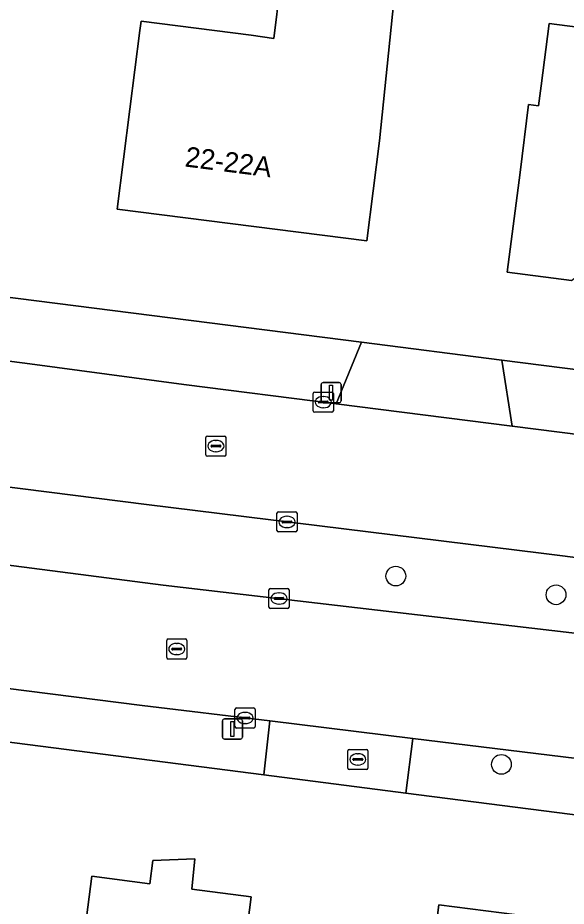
# Model space of a CAD drawing. Extents: x 161258 to 161838, y 380833 to 381727.
# Drawn here: x 161577.55 to 161604.79, y 381337.3 to 381381.4 of the extents above; entities that cross this region are included whole.
import ezdxf

# ---------------------------------------------------------------- set-up
doc = ezdxf.new("R2010")
doc.units = 0
for name, color, linetype in [('IMGEO_Berm_groen', 7, 'Continuous'), ('IMGEO_Boom', 7, 'Continuous'), ('IMGEO_Brandkraan', 7, 'Continuous'), ('IMGEO_Erf', 7, 'Continuous'), ('IMGEO_Kolk', 7, 'Continuous'), ('IMGEO_Lichtmast', 7, 'Continuous'), ('IMGEO_Pand', 7, 'Continuous'), ('IMGEO_Pand_nummerreeks', 7, 'Continuous'), ('IMGEO_Rijbaan_lokaal_open', 7, 'Continuous'), ('IMGEO_Rioolput', 7, 'Continuous'), ('IMGEO_Voetpad_open', 7, 'Continuous')]:
    doc.layers.add(name, color=color, linetype=linetype)

msp = doc.modelspace()

# ---------------------------------------------------------------- linework, layer by layer
at = {"layer": 'IMGEO_Berm_groen'}
for points in [[(161603.55, 381354.818), (161583.948, 381357.242), (161569.166, 381359.115), (161566.804, 381359.414), (161567.503, 381355.475), (161571.709, 381354.93), (161584.769, 381353.239), (161606.057, 381350.762), (161611.074, 381350.179), (161615.494, 381349.658)], [(161616.179, 381353.241), (161603.55, 381354.818)]]:
    msp.add_lwpolyline(points, dxfattribs=at)
at = {"layer": 'IMGEO_Boom'}
for centre in [(161596.326, 381353.684), (161604.281, 381352.757), (161601.571, 381344.34)]:
    msp.add_circle(centre, 0.489, dxfattribs=at)
at = {"layer": 'IMGEO_Brandkraan'}
for p, q in [((161594.013, 381345.087), (161594.865, 381345.087)), ((161593.938, 381344.161), (161593.938, 381345.013)), ((161594.197, 381344.581), (161594.197, 381344.593)), ((161594.24, 381344.63), (161594.638, 381344.63)), ((161594.426, 381344.867), (161594.451, 381344.867)), ((161594.681, 381344.593), (161594.681, 381344.581)), ((161594.939, 381345.013), (161594.939, 381344.161)), ((161594.635, 381344.544), (161594.237, 381344.544)), ((161594.449, 381344.307), (161594.424, 381344.307)), ((161594.865, 381344.087), (161594.013, 381344.087))]:
    msp.add_line(p, q, dxfattribs=at)
for points in [[(161594.013, 381345.087), (161594.865, 381345.087)], [(161593.938, 381344.161), (161593.938, 381345.013)], [(161594.939, 381345.013), (161594.939, 381344.161)], [(161594.865, 381344.087), (161594.013, 381344.087)]]:
    msp.add_lwpolyline(points, dxfattribs=at)
for centre, radius, start, end in [((161594.015, 381345.011), 0.0765, 91.552, 178.448), ((161594.015, 381345.011), 0.0765, 91.552, 178.448), ((161594.863, 381345.011), 0.0765, 1.552, 88.448), ((161594.863, 381345.011), 0.0765, 1.552, 88.448), ((161594.237, 381344.59), 0.0403, 85.8775, 175.7526), ((161594.642, 381344.592), 0.0386, 1.7309, 96.639), ((161594.015, 381344.163), 0.0765, 181.552, 268.448), ((161594.015, 381344.163), 0.0765, 181.552, 268.448), ((161594.234, 381344.58), 0.0366, 178.938, 274.7102), ((161594.638, 381344.587), 0.043, 264.8664, 352.4533), ((161594.863, 381344.163), 0.0765, 271.552, 358.448), ((161594.863, 381344.163), 0.0765, 271.552, 358.448)]:
    msp.add_arc(centre, radius, start, end, dxfattribs=at)
for centre, major_axis, ratio, start_param, end_param in [((161594.425, 381344.587), (-0.387, 0.002), 0.722429, 4.712389, 7.853982), ((161594.45, 381344.587), (-0.39, 0.002), 0.717154, 1.570796, 4.712389)]:
    msp.add_ellipse(centre, major_axis=major_axis, ratio=ratio, start_param=start_param, end_param=end_param, dxfattribs=at)
at = {"layer": 'IMGEO_Erf'}
for points in [[(161568.046, 381368.678), (161594.615, 381365.296), (161601.597, 381364.408), (161619.194, 381362.168), (161620.757, 381374.9), (161621.814, 381383.511), (161622.597, 381389.891), (161625.828, 381416.218)], [(161605.051, 381368.358), (161601.862, 381368.764), (161602.493, 381373.724), (161602.922, 381377.093), (161603.416, 381377.03), (161603.542, 381378.017), (161603.936, 381381.109), (161607.655, 381380.635)], [(161649.397, 381275.455), (161650.22, 381281.92), (161650.255, 381282.192), (161650.617, 381285.056), (161650.964, 381287.799), (161651.304, 381290.495), (161653.107, 381304.757), (161653.531, 381308.117), (161653.779, 381310.086), (161654.173, 381313.208), (161656.956, 381335.212), (161638.457, 381337.583), (161631.072, 381338.529), (161622.414, 381339.639), (161618.671, 381340.119), (161596.827, 381342.918), (161589.772, 381343.822), (161573.115, 381345.957), (161575.536, 381257.867), (161575.581, 381250), (161575.075, 381232.455), (161573.778, 381197.042)], [(161580.637, 381334.183), (161581.229, 381338.788), (161584.105, 381338.419), (161584.253, 381339.575), (161586.344, 381339.654), (161586.203, 381338.149), (161589.139, 381337.772), (161588.907, 381335.966)], [(161597.946, 381333.381), (161598.459, 381337.373), (161604.682, 381336.574)]]:
    msp.add_lwpolyline(points, dxfattribs=at)
msp.add_lwpolyline([(161596.222, 381382.219), (161595.509, 381375.288), (161594.878, 381370.328), (161582.483, 381371.905), (161583.114, 381376.865), (161583.619, 381380.765), (161583.679, 381381.227), (161589.134, 381380.532), (161590.263, 381380.369), (161590.589, 381382.936)], close=True, dxfattribs=at)
at = {"layer": 'IMGEO_Kolk'}
for p, q in [((161592.222, 381361.895), (161592.222, 381362.747)), ((161592.297, 381362.821), (161593.149, 381362.821)), ((161593.223, 381362.747), (161593.223, 381361.895)), ((161592.481, 381362.315), (161592.481, 381362.327)), ((161592.919, 381362.278), (161592.521, 381362.278)), ((161592.524, 381362.364), (161592.922, 381362.364)), ((161592.71, 381362.601), (161592.735, 381362.601)), ((161592.965, 381362.327), (161592.965, 381362.315)), ((161593.149, 381361.821), (161592.297, 381361.821)), ((161592.733, 381362.041), (161592.708, 381362.041)), ((161590.422, 381355.95), (161590.422, 381356.802)), ((161590.497, 381356.876), (161591.349, 381356.876)), ((161590.91, 381356.656), (161590.935, 381356.656)), ((161591.423, 381356.802), (161591.423, 381355.95)), ((161590.681, 381356.37), (161590.681, 381356.382)), ((161591.119, 381356.333), (161590.721, 381356.333)), ((161590.724, 381356.419), (161591.122, 381356.419)), ((161590.933, 381356.096), (161590.908, 381356.096)), ((161591.165, 381356.382), (161591.165, 381356.37)), ((161591.349, 381355.876), (161590.497, 381355.876)), ((161590.025, 381352.15), (161590.025, 381353.002)), ((161590.1, 381353.076), (161590.952, 381353.076)), ((161591.026, 381353.002), (161591.026, 381352.15)), ((161590.284, 381352.57), (161590.284, 381352.582)), ((161590.722, 381352.533), (161590.324, 381352.533)), ((161590.327, 381352.619), (161590.725, 381352.619)), ((161590.513, 381352.856), (161590.538, 381352.856)), ((161590.768, 381352.582), (161590.768, 381352.57)), ((161590.536, 381352.296), (161590.511, 381352.296)), ((161590.952, 381352.076), (161590.1, 381352.076)), ((161588.338, 381346.217), (161588.338, 381347.069)), ((161588.413, 381347.143), (161589.265, 381347.143)), ((161588.826, 381346.923), (161588.851, 381346.923)), ((161589.339, 381347.069), (161589.339, 381346.217)), ((161588.597, 381346.637), (161588.597, 381346.649)), ((161589.035, 381346.6), (161588.637, 381346.6)), ((161588.64, 381346.686), (161589.038, 381346.686)), ((161588.849, 381346.363), (161588.824, 381346.363)), ((161589.081, 381346.649), (161589.081, 381346.637)), ((161589.265, 381346.143), (161588.413, 381346.143))]:
    msp.add_line(p, q, dxfattribs=at)
for points in [[(161592.222, 381361.895), (161592.222, 381362.747)], [(161592.297, 381362.821), (161593.149, 381362.821)], [(161593.223, 381362.747), (161593.223, 381361.895)], [(161593.149, 381361.821), (161592.297, 381361.821)], [(161590.422, 381355.95), (161590.422, 381356.802)], [(161590.497, 381356.876), (161591.349, 381356.876)], [(161591.423, 381356.802), (161591.423, 381355.95)], [(161591.349, 381355.876), (161590.497, 381355.876)], [(161590.025, 381352.15), (161590.025, 381353.002)], [(161590.1, 381353.076), (161590.952, 381353.076)], [(161591.026, 381353.002), (161591.026, 381352.15)], [(161590.952, 381352.076), (161590.1, 381352.076)], [(161588.338, 381346.217), (161588.338, 381347.069)], [(161588.413, 381347.143), (161589.265, 381347.143)], [(161589.339, 381347.069), (161589.339, 381346.217)], [(161589.265, 381346.143), (161588.413, 381346.143)]]:
    msp.add_lwpolyline(points, dxfattribs=at)
for centre, radius, start, end in [((161592.299, 381362.745), 0.0765, 91.552, 178.448), ((161592.299, 381362.745), 0.0765, 91.552, 178.448), ((161593.147, 381362.745), 0.0765, 1.552, 88.448), ((161593.147, 381362.745), 0.0765, 1.552, 88.448), ((161592.521, 381362.324), 0.0403, 85.8775, 175.7526), ((161592.518, 381362.314), 0.0366, 178.938, 274.7102), ((161592.922, 381362.321), 0.043, 264.8664, 352.4533), ((161592.926, 381362.326), 0.0386, 1.7309, 96.639), ((161592.299, 381361.897), 0.0765, 181.552, 268.448), ((161592.299, 381361.897), 0.0765, 181.552, 268.448), ((161593.147, 381361.897), 0.0765, 271.552, 358.448), ((161593.147, 381361.897), 0.0765, 271.552, 358.448), ((161590.499, 381356.8), 0.0765, 91.552, 178.448), ((161590.499, 381356.8), 0.0765, 91.552, 178.448), ((161591.347, 381356.8), 0.0765, 1.552, 88.448), ((161591.347, 381356.8), 0.0765, 1.552, 88.448), ((161590.721, 381356.379), 0.0403, 85.8775, 175.7526), ((161590.718, 381356.369), 0.0366, 178.938, 274.7102), ((161591.122, 381356.376), 0.043, 264.8664, 352.4533), ((161591.126, 381356.381), 0.0386, 1.7309, 96.639), ((161590.499, 381355.952), 0.0765, 181.552, 268.448), ((161590.499, 381355.952), 0.0765, 181.552, 268.448), ((161591.347, 381355.952), 0.0765, 271.552, 358.448), ((161591.347, 381355.952), 0.0765, 271.552, 358.448), ((161590.102, 381353), 0.0765, 91.552, 178.448), ((161590.102, 381353), 0.0765, 91.552, 178.448), ((161590.95, 381353), 0.0765, 1.552, 88.448), ((161590.95, 381353), 0.0765, 1.552, 88.448), ((161590.324, 381352.579), 0.0403, 85.8775, 175.7526), ((161590.321, 381352.569), 0.0366, 178.938, 274.7102), ((161590.725, 381352.576), 0.043, 264.8664, 352.4533), ((161590.729, 381352.581), 0.0386, 1.7309, 96.639), ((161590.102, 381352.152), 0.0765, 181.552, 268.448), ((161590.102, 381352.152), 0.0765, 181.552, 268.448), ((161590.95, 381352.152), 0.0765, 271.552, 358.448), ((161590.95, 381352.152), 0.0765, 271.552, 358.448), ((161588.415, 381347.067), 0.0765, 91.552, 178.448), ((161588.415, 381347.067), 0.0765, 91.552, 178.448), ((161589.263, 381347.067), 0.0765, 1.552, 88.448), ((161589.263, 381347.067), 0.0765, 1.552, 88.448), ((161588.637, 381346.646), 0.0403, 85.8775, 175.7526), ((161588.634, 381346.636), 0.0366, 178.938, 274.7102), ((161589.038, 381346.643), 0.043, 264.8664, 352.4533), ((161589.042, 381346.648), 0.0386, 1.7309, 96.639), ((161588.415, 381346.219), 0.0765, 181.552, 268.448), ((161588.415, 381346.219), 0.0765, 181.552, 268.448), ((161589.263, 381346.219), 0.0765, 271.552, 358.448), ((161589.263, 381346.219), 0.0765, 271.552, 358.448)]:
    msp.add_arc(centre, radius, start, end, dxfattribs=at)
for centre, major_axis, ratio, start_param, end_param in [((161592.709, 381362.321), (-0.387, 0.002), 0.722429, 4.712389, 7.853982), ((161592.734, 381362.321), (-0.39, 0.002), 0.717154, 1.570796, 4.712389), ((161590.909, 381356.376), (-0.387, 0.002), 0.722429, 4.712389, 7.853982), ((161590.934, 381356.376), (-0.39, 0.002), 0.717154, 1.570796, 4.712389), ((161590.512, 381352.576), (-0.387, 0.002), 0.722429, 4.712389, 7.853982), ((161590.537, 381352.576), (-0.39, 0.002), 0.717154, 1.570796, 4.712389), ((161588.825, 381346.643), (-0.387, 0.002), 0.722429, 4.712389, 7.853982), ((161588.85, 381346.643), (-0.39, 0.002), 0.717154, 1.570796, 4.712389)]:
    msp.add_ellipse(centre, major_axis=major_axis, ratio=ratio, start_param=start_param, end_param=end_param, dxfattribs=at)
at = {"layer": 'IMGEO_Lichtmast'}
for p, q in [((161592.616, 381362.388), (161592.616, 381363.188)), ((161592.616, 381363.188), (161592.616, 381362.388)), ((161592.716, 381363.288), (161593.506, 381363.288)), ((161593.506, 381363.288), (161592.716, 381363.288)), ((161593.606, 381363.188), (161593.606, 381362.388)), ((161593.606, 381362.388), (161593.606, 381363.188)), ((161593.506, 381362.288), (161592.716, 381362.288)), ((161592.716, 381362.288), (161593.506, 381362.288)), ((161587.717, 381345.697), (161587.717, 381346.497)), ((161587.717, 381346.497), (161587.717, 381345.697)), ((161587.817, 381346.597), (161588.607, 381346.597)), ((161588.607, 381346.597), (161587.817, 381346.597)), ((161588.707, 381346.497), (161588.707, 381345.697)), ((161588.707, 381345.697), (161588.707, 381346.497)), ((161588.607, 381345.597), (161587.817, 381345.597)), ((161587.817, 381345.597), (161588.607, 381345.597))]:
    msp.add_line(p, q, dxfattribs=at)
for points in [[(161593.036, 381363.163), (161593.186, 381363.163), (161593.186, 381362.413), (161593.036, 381362.413), (161593.036, 381363.163)], [(161588.137, 381346.472), (161588.287, 381346.472), (161588.287, 381345.722), (161588.137, 381345.722), (161588.137, 381346.472)]]:
    msp.add_lwpolyline(points, dxfattribs=at)
for centre, start, end in [((161592.716, 381363.188), 90, 180), ((161592.716, 381363.188), 90, 180), ((161593.506, 381363.188), 0, 90), ((161593.506, 381363.188), 360, 90), ((161592.716, 381362.388), 180, 270), ((161592.716, 381362.388), 180, 270), ((161593.506, 381362.388), 270, 0), ((161593.506, 381362.388), 270, 0), ((161587.817, 381346.497), 90, 180), ((161587.817, 381346.497), 90, 180), ((161588.607, 381346.497), 0, 90), ((161588.607, 381346.497), 360, 90), ((161587.817, 381345.697), 180, 270), ((161587.817, 381345.697), 180, 270), ((161588.607, 381345.697), 270, 0), ((161588.607, 381345.697), 270, 0)]:
    msp.add_arc(centre, 0.1, start, end, dxfattribs=at)
at = {"layer": 'IMGEO_Pand'}
for points in [[(161596.222, 381382.219), (161590.589, 381382.936), (161590.263, 381380.369), (161589.134, 381380.532), (161583.679, 381381.227), (161583.619, 381380.765), (161583.114, 381376.865), (161582.483, 381371.905), (161594.878, 381370.328), (161595.509, 381375.288)], [(161609.854, 381379.048), (161607.5, 381379.347), (161607.655, 381380.635), (161603.936, 381381.109), (161603.542, 381378.017), (161603.416, 381377.03), (161602.922, 381377.093), (161602.493, 381373.724), (161601.862, 381368.764), (161605.051, 381368.358), (161605.841, 381368.969), (161608.525, 381368.628)], [(161591.884, 381329.495), (161588.858, 381329.884), (161589.298, 381333.31), (161588.577, 381333.402), (161588.907, 381335.966), (161589.139, 381337.772), (161586.203, 381338.149), (161586.344, 381339.654), (161584.253, 381339.575), (161584.105, 381338.419), (161581.229, 381338.788), (161580.637, 381334.183), (161580.977, 381334.139), (161580.064, 381327.027), (161582.834, 381326.671), (161582.771, 381326.176), (161587.329, 381325.591), (161586.775, 381321.275), (161590.775, 381320.761), (161591.082, 381323.156), (161591.325, 381325.078)], [(161604.045, 381331.615), (161604.682, 381336.574), (161598.459, 381337.373), (161597.946, 381333.381), (161595.77, 381333.66), (161595.59, 381332.262), (161592.268, 381332.69), (161591.884, 381329.495), (161591.325, 381325.078), (161591.082, 381323.156), (161590.775, 381320.761), (161590.467, 381318.363), (161591.191, 381318.27), (161594.934, 381317.789), (161595.144, 381319.429), (161595.206, 381319.911), (161595.608, 381323.039), (161594.76, 381323.148), (161594.932, 381324.488), (161602.998, 381323.452), (161603.407, 381326.641)]]:
    msp.add_lwpolyline(points, close=True, dxfattribs=at)
at = {"layer": 'IMGEO_Rijbaan_lokaal_open'}
msp.add_lwpolyline([(161631.567, 381351.313), (161634.529, 381350.905), (161635.335, 381356.92), (161633.186, 381357.189), (161629.727, 381357.627), (161619.999, 381358.857), (161602.107, 381361.121), (161593.371, 381362.235), (161585.79, 381363.202), (161578.158, 381364.221), (161574.68, 381364.672), (161571.023, 381365.154), (161569.953, 381365.29), (161569.166, 381359.115), (161583.948, 381357.242), (161603.55, 381354.818), (161616.179, 381353.241)], dxfattribs=at)
for points in [[(161631.183, 381360.562), (161628.33, 381360.863), (161626.762, 381361.028), (161623.507, 381361.52), (161619.194, 381362.168), (161601.597, 381364.408), (161602.107, 381361.121), (161619.999, 381358.857), (161629.727, 381357.627), (161633.186, 381357.189), (161635.335, 381356.92), (161640.396, 381356.267), (161646.108, 381355.537), (161646.49, 381358.638)], [(161590.069, 381346.496), (161597.172, 381345.628), (161605.309, 381344.635), (161606.057, 381350.762), (161584.769, 381353.239), (161571.709, 381354.93), (161570.926, 381348.614), (161572.359, 381348.708), (161583.73, 381347.27)]]:
    msp.add_lwpolyline(points, close=True, dxfattribs=at)
at = {"layer": 'IMGEO_Rioolput'}
for p, q in [((161586.891, 381359.713), (161586.891, 381360.565)), ((161586.966, 381360.639), (161587.818, 381360.639)), ((161587.892, 381360.565), (161587.892, 381359.713)), ((161587.15, 381360.133), (161587.15, 381360.145)), ((161587.588, 381360.096), (161587.19, 381360.096)), ((161587.193, 381360.182), (161587.591, 381360.182)), ((161587.379, 381360.419), (161587.404, 381360.419)), ((161587.634, 381360.145), (161587.634, 381360.133)), ((161587.818, 381359.639), (161586.966, 381359.639)), ((161587.402, 381359.859), (161587.377, 381359.859)), ((161584.946, 381349.641), (161584.946, 381350.493)), ((161585.021, 381350.567), (161585.873, 381350.567)), ((161585.434, 381350.347), (161585.459, 381350.347)), ((161585.947, 381350.493), (161585.947, 381349.641)), ((161585.205, 381350.061), (161585.205, 381350.073)), ((161585.643, 381350.024), (161585.245, 381350.024)), ((161585.248, 381350.11), (161585.646, 381350.11)), ((161585.689, 381350.073), (161585.689, 381350.061)), ((161585.873, 381349.567), (161585.021, 381349.567)), ((161585.457, 381349.787), (161585.432, 381349.787))]:
    msp.add_line(p, q, dxfattribs=at)
for points in [[(161586.891, 381359.713), (161586.891, 381360.565)], [(161586.966, 381360.639), (161587.818, 381360.639)], [(161587.892, 381360.565), (161587.892, 381359.713)], [(161587.818, 381359.639), (161586.966, 381359.639)], [(161584.946, 381349.641), (161584.946, 381350.493)], [(161585.021, 381350.567), (161585.873, 381350.567)], [(161585.947, 381350.493), (161585.947, 381349.641)], [(161585.873, 381349.567), (161585.021, 381349.567)]]:
    msp.add_lwpolyline(points, dxfattribs=at)
for centre, radius, start, end in [((161586.968, 381360.563), 0.0765, 91.552, 178.448), ((161586.968, 381360.563), 0.0765, 91.552, 178.448), ((161587.816, 381360.563), 0.0765, 1.552, 88.448), ((161587.816, 381360.563), 0.0765, 1.552, 88.448), ((161587.19, 381360.142), 0.0403, 85.8775, 175.7526), ((161587.187, 381360.132), 0.0366, 178.938, 274.7102), ((161587.591, 381360.139), 0.043, 264.8664, 352.4533), ((161587.595, 381360.144), 0.0386, 1.7309, 96.639), ((161586.968, 381359.715), 0.0765, 181.552, 268.448), ((161586.968, 381359.715), 0.0765, 181.552, 268.448), ((161587.816, 381359.715), 0.0765, 271.552, 358.448), ((161587.816, 381359.715), 0.0765, 271.552, 358.448), ((161585.023, 381350.491), 0.0765, 91.552, 178.448), ((161585.023, 381350.491), 0.0765, 91.552, 178.448), ((161585.871, 381350.491), 0.0765, 1.552, 88.448), ((161585.871, 381350.491), 0.0765, 1.552, 88.448), ((161585.245, 381350.07), 0.0403, 85.8775, 175.7526), ((161585.242, 381350.06), 0.0366, 178.938, 274.7102), ((161585.646, 381350.067), 0.043, 264.8664, 352.4533), ((161585.65, 381350.072), 0.0386, 1.7309, 96.639), ((161585.023, 381349.643), 0.0765, 181.552, 268.448), ((161585.023, 381349.643), 0.0765, 181.552, 268.448), ((161585.871, 381349.643), 0.0765, 271.552, 358.448), ((161585.871, 381349.643), 0.0765, 271.552, 358.448)]:
    msp.add_arc(centre, radius, start, end, dxfattribs=at)
for centre, major_axis, ratio, start_param, end_param in [((161587.378, 381360.139), (-0.387, 0.002), 0.722429, 4.712389, 7.853982), ((161587.403, 381360.139), (-0.39, 0.002), 0.717154, 1.570796, 4.712389), ((161585.433, 381350.067), (-0.387, 0.002), 0.722429, 4.712389, 7.853982), ((161585.458, 381350.067), (-0.39, 0.002), 0.717154, 1.570796, 4.712389)]:
    msp.add_ellipse(centre, major_axis=major_axis, ratio=ratio, start_param=start_param, end_param=end_param, dxfattribs=at)
at = {"layer": 'IMGEO_Voetpad_open'}
msp.add_lwpolyline([(161565.83, 381365.814), (161569.953, 381365.29), (161571.023, 381365.154), (161574.68, 381364.672), (161578.158, 381364.221), (161585.79, 381363.202), (161593.371, 381362.235), (161594.615, 381365.296), (161568.046, 381368.678)], dxfattribs=at)
for points in [[(161601.597, 381364.408), (161594.615, 381365.296), (161593.371, 381362.235), (161602.107, 381361.121)], [(161590.069, 381346.496), (161583.73, 381347.27), (161572.359, 381348.708), (161573.115, 381345.957), (161589.772, 381343.822)], [(161597.172, 381345.628), (161590.069, 381346.496), (161589.772, 381343.822), (161596.827, 381342.918)], [(161619.037, 381342.946), (161617.366, 381343.162), (161610.322, 381344.022), (161605.309, 381344.635), (161597.172, 381345.628), (161596.827, 381342.918), (161618.671, 381340.119)]]:
    msp.add_lwpolyline(points, close=True, dxfattribs=at)

# ---------------------------------------------------------------- texts
at = {"layer": 'IMGEO_Pand_nummerreeks'}
msp.add_text('22-22A', height=1, rotation=352.7521, dxfattribs=at).set_placement((161585.818, 381374.02))

doc.saveas('drawing.dxf')
